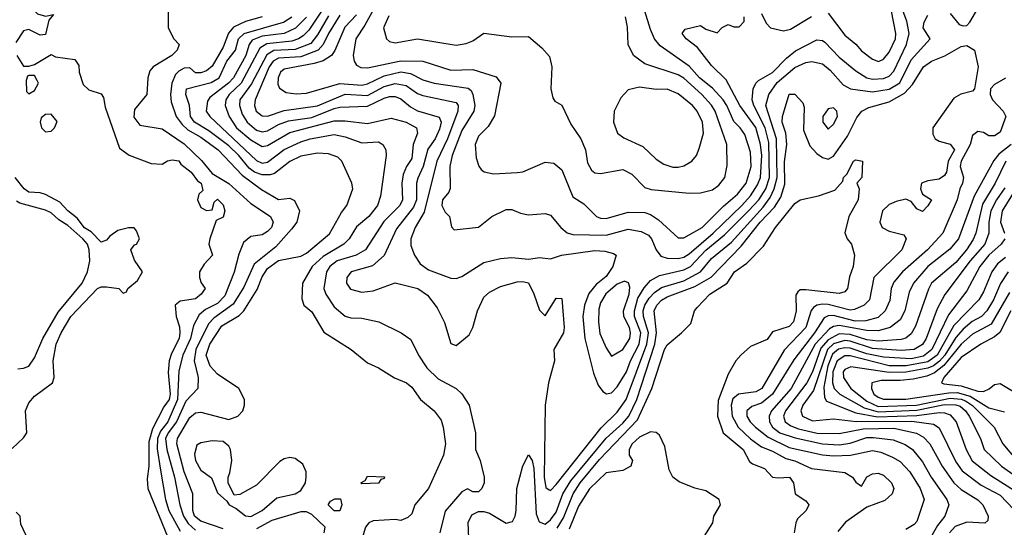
# Model space of a CAD drawing. Header units: inches. Extents: x 1793389 to 1900389, y 320802 to 470796.
# Tile 328 of 656: x 1842197 to 1845745, y 406830 to 408659. Entities that reach past the tile are written whole.
import ezdxf

# ---------------------------------------------------------------- set-up
doc = ezdxf.new("R2010")
doc.units = ezdxf.units.IN
doc.header["$MEASUREMENT"] = 0
doc.layers.add('B8440', color=7, linetype='Continuous')

msp = doc.modelspace()

# ---------------------------------------------------------------- linework, layer by layer
at = {"layer": 'B8440', "color": 2}
for points, elevation in [([(1843511.1, 408770), (1843440.7, 408639.3), (1843408.4, 408590), (1843399.1, 408530), (1843402, 408510), (1843410, 408496), (1843426.7, 408486.7), (1843450, 408486.4), (1843570, 408511.5), (1843650, 408510.3), (1843750, 408477), (1843830, 408480.4), (1843913.7, 408453.7), (1843931, 408430), (1843907.7, 408312.3), (1843885.5, 408274.5), (1843850, 408239.3), (1843838, 408210), (1843842, 408162), (1843850.9, 408130.9), (1843859.8, 408119.8), (1843870.9, 408110.9), (1843904, 408104), (1843990, 408108.4), (1844010, 408110.6), (1844090, 408146), (1844122, 408142), (1844150, 408118), (1844190, 408021), (1844230, 407996), (1844276, 407950), (1844290, 407943.8), (1844310, 407942.4), (1844390, 407965.3), (1844450, 407964.4), (1844470, 407957.1), (1844498.5, 407938.5), (1844570, 407873.4), (1844590, 407873.4), (1844656.2, 407910), (1844733.1, 407986.9), (1844784.2, 408030), (1844814.8, 408070), (1844833.1, 408130), (1844830, 408182), (1844810, 408245.2), (1844793.6, 408270), (1844770, 408292), (1844745.7, 408350), (1844732.4, 408370), (1844693, 408413), (1844646.9, 408450), (1844610, 408491.5), (1844504.9, 408564.9), (1844485.1, 408590), (1844470, 408624), (1844449.6, 408690)], 254), ([(1843350, 408675.1), (1843309.2, 408610), (1843290.2, 408569.8), (1843271.8, 408550), (1843210, 408526), (1843130, 408521.1), (1843110, 408509.7), (1843096.2, 408490), (1843045.7, 408370), (1843042.6, 408350), (1843048.5, 408330), (1843070, 408312.7), (1843090, 408312.2), (1843150, 408331.5), (1843270, 408348.4), (1843369.1, 408390.9), (1843450, 408386.5), (1843510, 408418.8), (1843550, 408429.1), (1843590, 408421.7), (1843630, 408393.1), (1843650, 408386), (1843770, 408360.5), (1843777, 408350), (1843775.2, 408330), (1843738.4, 408230), (1843700.2, 408150), (1843654.4, 407965.6), (1843622, 407910), (1843606, 407870), (1843605.8, 407845.8), (1843619.1, 407810), (1843639.9, 407779.9), (1843670, 407758), (1843750, 407727.3), (1843770, 407726.8), (1843790, 407734), (1843870, 407784), (1843930, 407798.4), (1843970, 407802), (1844030, 407796.5), (1844070, 407801.6), (1844110, 407797.3), (1844149.7, 407810.3), (1844270, 407827.4), (1844305.3, 407825.3), (1844337.1, 407817.1), (1844346, 407810), (1844334.4, 407770), (1844310, 407733.6), (1844274.6, 407705.4), (1844248.1, 407671.9), (1844231.7, 407630), (1844226, 407590), (1844232.9, 407510), (1844265.1, 407385.1), (1844281.6, 407341.6), (1844298.8, 407318.8), (1844311, 407311), (1844330, 407314), (1844350, 407335.5), (1844383.1, 407390), (1844398.4, 407430), (1844429.8, 407490), (1844434.7, 407530), (1844413, 407590), (1844412.2, 407610), (1844424.5, 407655.5), (1844446.7, 407693.3), (1844470, 407718.7), (1844502.2, 407737.8), (1844590, 407758), (1844614.3, 407770), (1844670, 407829.1), (1844736.7, 407883.3), (1844823.8, 407970), (1844860.3, 408010), (1844885.5, 408050), (1844898.7, 408090), (1844896.5, 408216.5), (1844883.7, 408270), (1844842.3, 408350), (1844836.9, 408370), (1844839.5, 408410), (1844849.5, 408430.5), (1844859.5, 408440.5), (1844910, 408468.8), (1844959.8, 408520.2), (1844992.7, 408547.3), (1845070, 408586.4), (1845090, 408583.8), (1845098, 408578), (1845150, 408524.4), (1845210, 408475.3), (1845250.2, 408450.2), (1845270, 408444.7), (1845310, 408447.1), (1845330, 408456), (1845346.5, 408473.5), (1845393.1, 408570), (1845402.8, 408610), (1845393.8, 408653.8), (1845358, 408750)], 246), ([(1842190, 408692), (1842210, 408702), (1842250, 408691.3), (1842261, 408681), (1842290, 408672), (1842318, 408678), (1842302, 408658), (1842290, 408606), (1842270, 408604), (1842230, 408624), (1842210, 408619), (1842182.5, 408577.5)], 218), ([(1842732, 408690), (1842732, 408630), (1842752, 408590), (1842772, 408570), (1842764.7, 408550), (1842744.7, 408530), (1842678, 408490), (1842665.2, 408474.8), (1842658.8, 408450), (1842654.8, 408390), (1842610, 408335.3), (1842608.6, 408308.6), (1842630, 408278.8), (1842710, 408266), (1842790, 408212.2), (1842852.3, 408152.3), (1842890, 408105.3), (1842950, 408068.9), (1843030, 407997), (1843100.7, 407950), (1843110.5, 407930), (1843104, 407910), (1843090, 407896), (1843070, 407883.7), (1843030, 407878), (1843003.6, 407856.4), (1842986.2, 407813.8), (1842970.2, 407749.8), (1842935.8, 407664.2), (1842910, 407636.9), (1842865.8, 407614.2), (1842844, 407596), (1842823.2, 407556.8), (1842812, 407510), (1842784.7, 407450), (1842770, 407394), (1842765.3, 407290), (1842730.2, 407210), (1842703.7, 407176.3), (1842693.4, 407150), (1842692.3, 407112.3), (1842702.7, 407042.7), (1842722, 406930), (1842734.7, 406890), (1842775.3, 406815.3)], 222), ([(1843284.2, 408690), (1843238.4, 408621.6), (1843218.8, 408601.2), (1843201.6, 408590), (1843177.6, 408582.4), (1843087.7, 408572.3), (1843062.7, 408557.3), (1842995, 408430), (1842951.6, 408390), (1842939, 408370), (1842937.4, 408350), (1842951.7, 408310), (1842978.3, 408270), (1843030, 408226.3), (1843070, 408202.6), (1843090, 408205.7), (1843170, 408252.7), (1843330, 408294.9), (1843370, 408294.9), (1843450, 408284.9), (1843535.5, 408304.5), (1843589.5, 408290.5), (1843627.3, 408270), (1843630.4, 408250), (1843614.9, 408210), (1843610, 408159), (1843590.2, 408129.8), (1843579, 408101), (1843574.3, 408070), (1843576.5, 408010), (1843566.7, 407990), (1843508.5, 407931.5), (1843443, 407830), (1843409.1, 407810.9), (1843340.5, 407790), (1843314, 407770), (1843302.6, 407750), (1843293.1, 407690), (1843299.5, 407670), (1843330, 407624.9), (1843370, 407590.6), (1843390, 407584.9), (1843430, 407584), (1843490.6, 407570.6), (1843570.9, 407530.9), (1843606.4, 407506.4), (1843633.4, 407450), (1843663.9, 407403.9), (1843704.4, 407364.4), (1843770.3, 407330.3), (1843790.3, 407310.3), (1843816.3, 407270), (1843839.1, 407170), (1843838.8, 407110), (1843856, 407070), (1843871, 407010), (1843871, 406990), (1843862, 406970), (1843850, 406958), (1843830, 406958), (1843810, 406968), (1843790, 406958), (1843730, 406888), (1843711, 406810)], 238), ([(1845110, 408682.8), (1845170, 408604), (1845210, 408570.8), (1845230, 408547.3), (1845270, 408517.3), (1845291.5, 408508.5), (1845310, 408517.3), (1845330, 408542), (1845352.6, 408590), (1845354.3, 408610), (1845338.5, 408690)], 250), ([(1845550, 408681.6), (1845582, 408642), (1845597.1, 408637.1), (1845610, 408638.9), (1845621.1, 408650), (1845650, 408699.5)], 242), ([(1843070, 408669.7), (1843010, 408653.3), (1842967.2, 408632.8), (1842949.2, 408610.8), (1842930, 408560.9), (1842890, 408492), (1842870, 408475.1), (1842850, 408467.8), (1842830, 408467.6), (1842810, 408486), (1842790, 408484.2), (1842770, 408474), (1842758.5, 408461.5), (1842744.7, 408430), (1842740.2, 408390), (1842742.8, 408362.8), (1842761.1, 408310), (1842781.9, 408281.9), (1842802.8, 408262.8), (1842850, 408235.5), (1842912, 408190), (1842999, 408099), (1843067.8, 408047.8), (1843130, 408010.7), (1843170, 408016), (1843187.5, 408007.5), (1843204.9, 407970), (1843195.8, 407930), (1843176.2, 407903.8), (1843119.3, 407840.7), (1843041.8, 407778.2), (1843004.8, 407695.2), (1842966.4, 407633.6), (1842896.8, 407583.2), (1842877.1, 407562.9), (1842832, 407470), (1842825.8, 407430), (1842839.5, 407370), (1842839.1, 407330), (1842795.3, 407284.7), (1842761.8, 407210), (1842731.2, 407170), (1842721.8, 407150), (1842726.5, 407110), (1842755, 407010), (1842773.6, 406910), (1842787.2, 406870), (1842803.6, 406843.6), (1842830, 406819)], 226), ([(1842930, 406823.7), (1842850, 406851.3), (1842827.1, 406870), (1842820.2, 406890), (1842820.3, 406950), (1842789.2, 407030), (1842763.6, 407130), (1842765.2, 407150), (1842810, 407225.1), (1842830, 407241.6), (1842850, 407245.1), (1842950, 407217.6), (1842982.8, 407230), (1843001, 407250), (1843006.8, 407270), (1843006.8, 407290), (1842986.8, 407330), (1842910, 407381.6), (1842883.7, 407410), (1842869, 407450), (1842881.7, 407490), (1842924.7, 407555.3), (1842987.5, 407592.5), (1843004.2, 407610), (1843053, 407687), (1843070, 407732), (1843090, 407763), (1843130, 407791.1), (1843210, 407806.9), (1843230, 407817.4), (1843312.7, 407887.3), (1843356, 407964), (1843375.5, 407990), (1843397.3, 408050), (1843393.4, 408070), (1843357.3, 408150), (1843343.4, 408163.4), (1843310, 408176.4), (1843270, 408178.4), (1843210, 408167), (1843170, 408148.7), (1843114.5, 408105.5), (1843099.6, 408100.4), (1843070, 408100.2), (1843043.1, 408110), (1843024.2, 408124.2), (1842986.9, 408170), (1842950, 408205.2), (1842878.4, 408258.4), (1842826.3, 408290), (1842812.7, 408310), (1842808.9, 408350), (1842795.5, 408390), (1842798, 408410), (1842887, 408433), (1842916, 408450), (1842943.6, 408510), (1842974.9, 408550), (1842985.5, 408590), (1843005.3, 408610), (1843147.7, 408650), (1843177.6, 408670)], 230), ([(1843230, 408668.3), (1843190.8, 408629.2), (1843150.1, 408609.9), (1843070, 408599.9), (1843034.1, 408585.9), (1843023.9, 408570), (1843012.1, 408530), (1842966.9, 408450), (1842948.9, 408430), (1842881.5, 408378.5), (1842873.8, 408366.2), (1842868.5, 408330), (1842882, 408310), (1843050, 408151.8), (1843070, 408142.7), (1843090, 408146.3), (1843150, 408191.6), (1843210, 408219), (1843244, 408230), (1843330, 408245.7), (1843370, 408236.9), (1843430, 408215.3), (1843490, 408219.1), (1843506, 408210), (1843516.3, 408190), (1843518, 408170), (1843497.3, 408022.7), (1843486, 407990), (1843454.9, 407950), (1843410, 407912.3), (1843384.4, 407870), (1843364.4, 407850), (1843290, 407806), (1843250.3, 407770), (1843215.5, 407710), (1843213.4, 407653.4), (1843221, 407630), (1843250, 407606), (1843292.8, 407532.8), (1843391, 407470), (1843450, 407422.8), (1843490, 407404), (1843547.9, 407367.9), (1843591, 407350), (1843610, 407334.8), (1843641, 407290), (1843690.8, 407250), (1843715.2, 407215.2), (1843722.8, 407190), (1843730.7, 407130), (1843724, 407090), (1843670.4, 406970), (1843621, 406910), (1843610, 406878), (1843595.3, 406864.7), (1843570, 406854), (1843550, 406857.2), (1843470, 406853.2), (1843454.4, 406845.6), (1843442.8, 406830), (1843431.3, 406790)], 234), ([(1843310, 408673.5), (1843270, 408604.7), (1843245.9, 408574.1), (1843190, 408552.2), (1843112.1, 408547.9), (1843086.9, 408533.1), (1843031.9, 408428.1), (1842990.3, 408370), (1842989.1, 408350), (1842998.7, 408318.7), (1843016.9, 408290), (1843050, 408260.8), (1843070, 408254.9), (1843090, 408258.5), (1843130, 408281.3), (1843165.3, 408294.7), (1843250, 408306.7), (1843330, 408339.7), (1843350, 408343.6), (1843450, 408347.7), (1843510, 408376.9), (1843530, 408382), (1843550, 408382.3), (1843570, 408374.6), (1843604.8, 408344.8), (1843630, 408330.3), (1843708.3, 408308.3), (1843715.3, 408290), (1843710, 408265.2), (1843694, 408230), (1843667.4, 408192.6), (1843650.2, 408129.8), (1843631.3, 408088.7), (1843626.3, 408070), (1843626.2, 408010), (1843616.3, 407983.7), (1843554.4, 407905.6), (1843510.2, 407809.8), (1843467.7, 407772.3), (1843390.8, 407750), (1843375.5, 407730), (1843374, 407710), (1843388.5, 407688.5), (1843430, 407677.1), (1843470, 407681.6), (1843550, 407710.6), (1843631.3, 407690), (1843665.8, 407665.8), (1843701.1, 407621.1), (1843728.1, 407568.1), (1843750, 407492), (1843770, 407484.7), (1843816.2, 407523.8), (1843829.2, 407550), (1843846, 407610), (1843870, 407658.8), (1843890, 407677.3), (1843930, 407697.3), (1843990, 407714.8), (1844010, 407716), (1844030, 407711), (1844050, 407671.3), (1844070, 407612), (1844090, 407592), (1844130, 407656), (1844150, 407654), (1844159.1, 407550), (1844156.3, 407530), (1844122, 407470), (1844124.7, 407430), (1844102, 407350), (1844090.4, 407269.6), (1844086.5, 407010), (1844092.8, 406972.8), (1844104.4, 406964.4), (1844110, 406962), (1844130, 406984.4), (1844292.2, 407187.8), (1844350, 407244.9), (1844382.7, 407290), (1844457.4, 407490), (1844462.3, 407530), (1844445, 407590), (1844444, 407610), (1844449.9, 407630.1), (1844465, 407655), (1844484.2, 407675.8), (1844510, 407693.6), (1844590, 407718.4), (1844649.9, 407750.1), (1844690, 407798.3), (1844762.3, 407857.7), (1844876.3, 407983.7), (1844901.1, 408018.9), (1844915.8, 408050), (1844926, 408090), (1844923.7, 408230), (1844886.2, 408350), (1844896.4, 408390), (1844926.9, 408433.1), (1844990, 408487.6), (1845030, 408504.9), (1845051.9, 408508.1), (1845090, 408500.4), (1845117.4, 408477.4), (1845164.9, 408424.9), (1845190.3, 408410.3), (1845270, 408399), (1845330, 408409.1), (1845368.2, 408431.8), (1845410, 408514.4), (1845478, 408590), (1845453.2, 408630), (1845456, 408650), (1845470, 408676)], 242), ([(1843410, 408676.9), (1843368, 408632), (1843332.2, 408547.8), (1843320.4, 408530), (1843290, 408511.1), (1843258.2, 408501.8), (1843150, 408481.6), (1843137.1, 408470), (1843128.8, 408450), (1843127, 408427), (1843132.7, 408412.7), (1843157.1, 408397.1), (1843192.5, 408392.5), (1843230, 408394), (1843350, 408429.1), (1843430, 408423.9), (1843450, 408428), (1843510, 408457.5), (1843570, 408471.1), (1843605.4, 408465.4), (1843650, 408442.6), (1843690, 408430.3), (1843812.9, 408412.9), (1843824.2, 408404.2), (1843830.3, 408390.3), (1843837.4, 408350), (1843833.4, 408330), (1843790, 408259.5), (1843754.9, 408170), (1843747.4, 408130), (1843748.6, 408051.4), (1843742.8, 408037.2), (1843720.5, 408010), (1843718, 407990), (1843730, 407966), (1843746, 407950), (1843752.7, 407912.7), (1843762, 407902), (1843850, 407911.3), (1843898, 407950), (1843950, 407974.8), (1843970, 407974.8), (1844001.4, 407961.4), (1844030, 407956), (1844090, 407961), (1844110, 407954.8), (1844147.3, 407910), (1844170, 407890.7), (1844190, 407885.5), (1844310, 407882.3), (1844390, 407903.7), (1844436.3, 407896.3), (1844462.3, 407882.3), (1844473.4, 407870), (1844490.5, 407830), (1844507.3, 407807.3), (1844530, 407799.5), (1844570, 407799), (1844590, 407803.2), (1844610, 407815.6), (1844695.6, 407890), (1844799.8, 407990), (1844830, 408024.9), (1844856, 408064), (1844866, 408090), (1844871.2, 408170), (1844867, 408210), (1844849.4, 408270.6), (1844792.3, 408350), (1844742.3, 408442.3), (1844690, 408494), (1844639.1, 408559.1), (1844599, 408590), (1844584, 408610), (1844594.6, 408625.4), (1844650, 408638), (1844670, 408624.7), (1844710, 408612), (1844728.7, 408631.3), (1844750, 408642), (1844770, 408634), (1844790, 408634), (1844807.3, 408652.7), (1844808, 408670)], 250), ([(1843527.1, 408672.9), (1843508.2, 408630), (1843518.8, 408590), (1843530, 408580.7), (1843550, 408576.3), (1843630, 408590.7), (1843770, 408568), (1843806.3, 408573.7), (1843830, 408582.8), (1843870, 408610.8), (1843970, 408597.3), (1844030, 408598.8), (1844078.5, 408558.5), (1844106.4, 408526.4), (1844114, 408490), (1844111, 408410), (1844118, 408378), (1844125.4, 408365.4), (1844150, 408351.3), (1844182.9, 408282.9), (1844219.1, 408230), (1844235.5, 408190), (1844243.4, 408143.4), (1844257.1, 408117.1), (1844270, 408107.7), (1844290, 408104.9), (1844370, 408118.8), (1844402.5, 408102.5), (1844450, 408054.8), (1844472.5, 408047.5), (1844610, 408034), (1844650, 408034.8), (1844693.4, 408046.6), (1844716.6, 408063.4), (1844738, 408090), (1844746.3, 408133.7), (1844745.6, 408210), (1844702.6, 408330), (1844690, 408351.5), (1844655.4, 408390), (1844590, 408448.3), (1844570, 408460.4), (1844450, 408500.7), (1844409.4, 408530), (1844389.6, 408570), (1844387.2, 408632.8), (1844380.5, 408670)], 258), ([(1844870, 408682), (1844886.4, 408646.4), (1844902, 408630), (1844950, 408619.1), (1844974.9, 408625.1), (1845050, 408670.6)], 250), ([(1843815.6, 406790), (1843813.2, 406846.8), (1843825.6, 406874.4), (1843850, 406886), (1843870, 406886), (1843890, 406881), (1843950, 406844.9), (1843973, 406850), (1843982.6, 406870), (1843985.7, 406890), (1843988.3, 406970), (1844010, 407051.3), (1844030, 407091.3), (1844044, 407070), (1844050, 407042), (1844058, 406878), (1844069.2, 406849.2), (1844090, 406840.3), (1844110, 406856.5), (1844130, 406884.4), (1844154.6, 406950), (1844183, 406997), (1844310, 407150.3), (1844370, 407204.4), (1844391.8, 407230), (1844420.3, 407290), (1844485.6, 407490), (1844491.9, 407530), (1844483.8, 407610), (1844492.4, 407630), (1844510, 407648.9), (1844530, 407660.2), (1844630, 407698.2), (1844688.4, 407731.6), (1844796.8, 407843.2), (1844865.3, 407930), (1844917, 407983), (1844940, 408020), (1844954, 408066), (1844952.8, 408147.2), (1844961.1, 408210), (1844958, 408250), (1844945.1, 408290), (1844946, 408310), (1844970, 408391), (1844990.5, 408390.5), (1845019.1, 408359.1), (1845023.5, 408343.5), (1845020.9, 408260.9), (1845044.9, 408204.9), (1845070, 408177), (1845090, 408163.1), (1845110, 408157.1), (1845130, 408167.7), (1845180.1, 408239.9), (1845213.7, 408306.3), (1845232.3, 408330), (1845257, 408343), (1845330, 408363.1), (1845385.2, 408394.8), (1845414, 408426), (1845454, 408490), (1845482.7, 408510), (1845531.2, 408528.8), (1845590, 408562.8), (1845610, 408566), (1845638, 408550), (1845651, 408490), (1845638, 408410), (1845630, 408401.3), (1845589.1, 408390.9), (1845563.4, 408376.6), (1845487.2, 408270), (1845487.2, 408247.2), (1845496.3, 408230), (1845510, 408221.3), (1845550.2, 408210.2), (1845565.5, 408190), (1845543.1, 408150), (1845537, 408110), (1845530, 408098), (1845510, 408084.7), (1845470, 408078.9), (1845447.3, 408070), (1845442.8, 408050), (1845450.7, 408030.7), (1845482.8, 408010), (1845470, 407988), (1845450, 407968), (1845430, 407978), (1845410, 408004), (1845390, 408012.7), (1845355.5, 408004.5), (1845330, 407992.7), (1845306.8, 407970), (1845296, 407930), (1845304.7, 407910), (1845330, 407897.3), (1845383.6, 407883.6), (1845391.3, 407870), (1845376.3, 407830), (1845275.5, 407730), (1845259.3, 407650), (1845240.7, 407630), (1845205.8, 407614.2), (1845190, 407612.6), (1845110, 407632.8), (1845090, 407634), (1845069.2, 407630.8), (1845057.5, 407622.5), (1845049.1, 407610.9), (1845030.2, 407550), (1844952.2, 407467.8), (1844871.8, 407330), (1844850, 407317.7), (1844787.7, 407310), (1844766.9, 407293.1), (1844760.8, 407270), (1844764.4, 407230), (1844786, 407190), (1844830, 407148.9), (1844870, 407119.6), (1844910, 407104.6), (1844957.6, 407077.6), (1844990, 407068.9), (1845050, 407041.6), (1845170, 407027.7), (1845198, 407010), (1845210, 406992), (1845230, 406978), (1845250, 407011.3), (1845270, 407022), (1845290, 407024.7), (1845310, 407017.3), (1845338.8, 406990), (1845346.8, 406970), (1845341, 406950), (1845314.4, 406925.6), (1845250, 406902.7), (1845172.4, 406847.6), (1845145.5, 406814.5)], 238), ([(1842186, 408530), (1842210, 408492), (1842230, 408491.3), (1842250, 408498), (1842310, 408534), (1842325.4, 408525.4), (1842395.3, 408515.3), (1842410, 408494), (1842411.3, 408470), (1842426, 408426), (1842446.4, 408406.4), (1842490, 408392), (1842498.8, 408378.8), (1842504.5, 408344.5), (1842556, 408196), (1842590.9, 408170.9), (1842670, 408141), (1842710, 408138), (1842729.3, 408150.7), (1842745.6, 408154.4), (1842770, 408150.7), (1842778, 408138), (1842814.8, 408110), (1842838, 408078), (1842850.8, 408070), (1842856.9, 408043.1), (1842842, 408030), (1842838, 408010), (1842850, 407982), (1842870, 407972), (1842890, 407974), (1842898, 408002), (1842910, 408012), (1842930, 407992), (1842936, 407970), (1842930, 407948), (1842904.7, 407935.3), (1842882, 407870), (1842878, 407850), (1842891, 407810), (1842862, 407778), (1842844.7, 407750), (1842844.7, 407730), (1842850.7, 407710.7), (1842864.7, 407690), (1842851, 407670), (1842830, 407652.7), (1842774.9, 407645.1), (1842757.3, 407630), (1842760.3, 407590), (1842772.4, 407552.4), (1842773.8, 407530), (1842771.4, 407510), (1842743.5, 407456.5), (1842734.9, 407430), (1842732, 407388), (1842738.6, 407310), (1842735.8, 407290), (1842716.7, 407263.3), (1842675.6, 407184.4), (1842661.8, 407138.2), (1842661.5, 407050), (1842655.8, 407004.2), (1842658.9, 406970), (1842740.3, 406770)], 218), ([(1845750, 408449), (1845710, 408425.6), (1845695.8, 408410), (1845694.3, 408390), (1845702.7, 408370), (1845741.3, 408330), (1845750.4, 408310), (1845730, 408254), (1845710, 408240.9), (1845690, 408240.9), (1845670, 408253.2), (1845650, 408256), (1845630, 408242), (1845621.7, 408210), (1845590.2, 408150), (1845585.8, 408130), (1845597.7, 408090), (1845594.9, 408070), (1845584.4, 408050), (1845574.9, 408010), (1845523.1, 407890), (1845468.4, 407830), (1845378.4, 407750), (1845347.2, 407712.8), (1845338, 407690), (1845332.7, 407647.3), (1845315.8, 407610), (1845290, 407585.4), (1845246.5, 407573.5), (1845207.3, 407572.7), (1845130, 407592.5), (1845110, 407591.9), (1845095.5, 407584.5), (1845060.7, 407530), (1844986.4, 407433.6), (1844910.2, 407310), (1844870, 407277.3), (1844835.4, 407264.6), (1844817.1, 407250), (1844817.6, 407230), (1844828.8, 407210), (1844848.7, 407190), (1844894.2, 407154.2), (1844970, 407117.6), (1845090, 407090.2), (1845130, 407086.7), (1845190.9, 407089.1), (1845270, 407106.3), (1845299.9, 407099.9), (1845342.5, 407082.5), (1845370, 407066.4), (1845404.9, 407030), (1845442.4, 406970), (1845456.4, 406930), (1845430.5, 406850), (1845420.4, 406839.6), (1845390, 406822)], 242), ([(1845770.3, 408210), (1845725.7, 408174.3), (1845707.7, 408152.3), (1845636.8, 408023.2), (1845580.3, 407870), (1845548.3, 407831.7), (1845470, 407769.7), (1845418, 407710), (1845402.5, 407677.5), (1845387.2, 407610), (1845370, 407577), (1845334, 407550), (1845290, 407538.2), (1845250, 407539), (1845150, 407556.8), (1845130, 407553.6), (1845115.1, 407544.9), (1845063.8, 407490), (1844976.5, 407330), (1844906, 407250), (1844897.4, 407230), (1844898.9, 407210), (1844910.3, 407190), (1844936.4, 407170), (1844991.6, 407151.6), (1845090, 407130.2), (1845150, 407126.4), (1845190, 407133.4), (1845250, 407153), (1845273.7, 407153.7), (1845344.5, 407144.5), (1845388.1, 407128.1), (1845414.4, 407110), (1845450, 407065.5), (1845482, 407010), (1845538, 406930), (1845544.9, 406910), (1845530.5, 406870), (1845504.2, 406835.8), (1845470, 406775.1)], 246), ([(1844133.6, 406826.4), (1844156.4, 406863.6), (1844190.8, 406950), (1844216.1, 406990), (1844286.1, 407073.9), (1844423.3, 407216.7), (1844474.3, 407330), (1844520.5, 407470), (1844530, 407487.3), (1844582, 407530), (1844615.5, 407564.5), (1844628.7, 407610), (1844638, 407622), (1844683.7, 407670), (1844746.6, 407710), (1844773.2, 407750), (1844817.7, 407782.3), (1844877.6, 407842.4), (1844920.9, 407910), (1844990, 407996.4), (1845010, 408010.4), (1845076.1, 408023.9), (1845134.8, 408045.2), (1845163.1, 408076.9), (1845165.2, 408090), (1845178, 408102), (1845202, 408150), (1845210, 408154.8), (1845234, 408150), (1845231.3, 408090), (1845214, 408070), (1845222, 408050), (1845218.8, 408010), (1845184.9, 407950), (1845170.7, 407890.7), (1845178.8, 407870), (1845194, 407850), (1845204.9, 407810), (1845200.4, 407770), (1845187.5, 407732.5), (1845180.5, 407690), (1845170, 407678), (1845150, 407672), (1845030, 407685.4), (1845010, 407685.6), (1845001.1, 407678.9), (1844993.4, 407666.6), (1844995.2, 407610), (1844984.9, 407570), (1844970, 407553.6), (1844910, 407534.5), (1844890, 407507), (1844830, 407480.9), (1844796, 407450), (1844778, 407430), (1844750, 407382), (1844713.9, 407286.1), (1844711.8, 407230), (1844732.4, 407170), (1844804.4, 407110), (1844827.3, 407067.3), (1844838, 407058), (1844881.4, 407041.4), (1844910, 407010.6), (1844930, 407007.3), (1844970.6, 407010), (1844985.5, 406990), (1844991, 406950), (1845030, 406924.7), (1845041, 406910), (1845030.7, 406890), (1845000.4, 406859.6), (1844994.4, 406845.6), (1844988, 406810)], 234), ([(1845750.7, 408149.3), (1845712.4, 408070), (1845666.1, 407993.9), (1845642, 407890), (1845632.6, 407867.4), (1845608.9, 407830), (1845570, 407784), (1845483.1, 407710), (1845471.5, 407688.5), (1845425.2, 407554.8), (1845410, 407527), (1845390, 407511.5), (1845374, 407506), (1845290, 407501), (1845250, 407505.6), (1845190, 407524.4), (1845150, 407526.4), (1845110, 407505.4), (1845084.2, 407475.8), (1845054.2, 407390), (1845033, 407350), (1844956.1, 407250), (1844949, 407230), (1844955.8, 407210), (1844975.6, 407195.6), (1845004, 407184), (1845070.8, 407169.2), (1845150, 407168), (1845236, 407184), (1845347.4, 407187.4), (1845429.2, 407169.2), (1845454, 407154), (1845476.4, 407130), (1845521.1, 407050), (1845563.7, 406990), (1845590, 406965.7), (1845650, 406928), (1845668, 406910), (1845687.3, 406870), (1845686.4, 406853.6), (1845675.2, 406844.8), (1845610, 406848.3), (1845567.8, 406832.2), (1845547.4, 406810)], 250), ([(1842170, 407114), (1842210, 407152), (1842222, 407170), (1842217.2, 407250), (1842230, 407278), (1842250, 407302), (1842315.1, 407350), (1842321.3, 407370), (1842317.4, 407430), (1842328.5, 407490), (1842345.7, 407530), (1842380.5, 407590), (1842477.2, 407690), (1842490, 407696.4), (1842510, 407696.3), (1842554, 407690), (1842570, 407674), (1842582, 407678), (1842586, 407690), (1842621.3, 407718.7), (1842639, 407750), (1842610, 407792.7), (1842597, 407830), (1842610, 407847.3), (1842618, 407850), (1842628.7, 407870), (1842618, 407898), (1842609, 407909), (1842589.3, 407909.3), (1842550, 407899.3), (1842521.2, 407878.8), (1842510, 407865.2), (1842490, 407857.2), (1842454.1, 407894.1), (1842430, 407908.6), (1842404.4, 407944.4), (1842369.6, 407970), (1842341.3, 408001.3), (1842290, 408029.7), (1842270, 408035.6), (1842230, 408037.6), (1842212.3, 408050), (1842180.5, 408090)], 218), ([(1845747.2, 408052.8), (1845716.9, 408010), (1845696.2, 407970), (1845689.2, 407930), (1845689.1, 407890), (1845675.2, 407850), (1845622.4, 407790), (1845531.3, 407668.7), (1845502.7, 407617.3), (1845463.2, 407510), (1845450, 407488.3), (1845420.7, 407470), (1845373.6, 407466.4), (1845270, 407473.7), (1845190, 407500.2), (1845170, 407502.4), (1845130, 407491.2), (1845107.5, 407470), (1845057.6, 407322.4), (1845019.5, 407270), (1845012.4, 407250), (1845018, 407230), (1845053.4, 407213.4), (1845130, 407221.1), (1845211.5, 407211.5), (1845411.6, 407211.6), (1845490, 407201.1), (1845510, 407187.7), (1845570, 407065.5), (1845593, 407033), (1845662, 406982), (1845730, 406944.9), (1845802, 406870)], 254), ([(1845774.5, 408030), (1845738, 407970), (1845731.6, 407930), (1845745.3, 407890)], 258), ([(1842190, 407401), (1842210, 407402.8), (1842230, 407411), (1842250, 407441), (1842279.6, 407510), (1842335.3, 407604.7), (1842422.4, 407710), (1842441.6, 407750), (1842449.7, 407790), (1842447.3, 407830), (1842440.9, 407850), (1842424.8, 407870), (1842370, 407918), (1842338, 407938), (1842310, 407963), (1842290, 407972.8), (1842197.6, 407997.6), (1842185.2, 408005.2)], 222), ([(1845746.7, 407870), (1845734.4, 407850), (1845688.9, 407810), (1845656.9, 407770), (1845610, 407682), (1845544.3, 407595.7), (1845483.9, 407470), (1845453.6, 407446.4), (1845410, 407436.3), (1845310, 407442.7), (1845250, 407454.5), (1845190, 407475.5), (1845170, 407477), (1845148.2, 407471.8), (1845125.9, 407454.1), (1845108.8, 407411.2), (1845094.7, 407334.7), (1845096.9, 407296.9), (1845104.7, 407284.7), (1845210, 407242.7), (1845288, 407228), (1845430, 407233), (1845510, 407243.8), (1845530, 407242.7), (1845550, 407235.3), (1845572, 407210), (1845607.4, 407110), (1845629.3, 407069.3), (1845696.4, 407016.4), (1845850, 406918.9)], 258), ([(1845750, 407801.7), (1845720.6, 407779.4), (1845700.2, 407750), (1845670, 407678), (1845653.4, 407650), (1845563.1, 407556.9), (1845503, 407450), (1845470, 407425.9), (1845391.2, 407411.2), (1845330, 407411.9), (1845190, 407447.3), (1845170, 407448), (1845142.9, 407430), (1845126.7, 407390), (1845125.5, 407350), (1845131.7, 407330), (1845152.2, 407310), (1845240.7, 407260.7), (1845290, 407246), (1845430, 407251.9), (1845530, 407272.7), (1845570, 407271.3), (1845585.8, 407265.8), (1845605.2, 407250), (1845619, 407230), (1845659.5, 407150), (1845672.4, 407110), (1845734.9, 407050), (1845820.4, 406990)], 262), ([(1845758.7, 407750), (1845731.9, 407708.1), (1845705.8, 407650), (1845681.7, 407610), (1845663.1, 407590), (1845628.8, 407571.2), (1845596.7, 407543.3), (1845570, 407513.5), (1845530.8, 407450), (1845511.9, 407428.1), (1845490, 407411.1), (1845470, 407402.8), (1845390, 407388.6), (1845330, 407387.3), (1845192.2, 407407.8), (1845170, 407398.4), (1845164.6, 407390), (1845165.7, 407370), (1845192, 407330), (1845250, 407284), (1845290, 407265.6), (1845429.2, 407270), (1845550, 407295), (1845590, 407291.7), (1845605, 407285), (1845630, 407269.2), (1845708.5, 407190), (1845740.4, 407130), (1845790.3, 407070)], 266), ([(1845764.2, 407675.8), (1845697.6, 407562.4), (1845630, 407525.4), (1845590, 407489.8), (1845526.9, 407413.1), (1845493.2, 407386.8), (1845465.4, 407374.6), (1845416.7, 407363.3), (1845370, 407358.2), (1845301.6, 407358.4), (1845267.3, 407350), (1845266, 407330), (1845274.9, 407310), (1845290, 407298.7), (1845310, 407291.8), (1845390, 407291.4), (1845545.3, 407314.7), (1845575.2, 407315.2), (1845621.8, 407301.8), (1845690, 407260.2), (1845745.5, 407245.5)], 270), ([(1845769.1, 407610), (1845728.5, 407531.5), (1845710, 407515.8), (1845660.5, 407490), (1845590, 407441.7), (1845527, 407370), (1845518.8, 407350), (1845526.7, 407346.7), (1845590, 407339.7), (1845650, 407320.2), (1845670, 407318.7), (1845691.1, 407328.9), (1845710, 407344.9), (1845730, 407347.7), (1845790, 407312.4)], 274), ([(1844663, 406797), (1844694.8, 406845.2), (1844698, 406870), (1844722, 406910), (1844718, 406930), (1844670, 406961), (1844630, 406971), (1844573, 406993), (1844550.5, 407010.5), (1844536.8, 407036.8), (1844521.3, 407121.3), (1844502, 407162), (1844490.8, 407170.8), (1844470, 407174), (1844430, 407154.9), (1844404.5, 407130), (1844393.2, 407110), (1844393.2, 407090), (1844405.2, 407070), (1844399.3, 407050), (1844370, 407034.9), (1844310, 407026), (1844250, 406968), (1844210, 406905.5), (1844176.9, 406823.1)], 230), ([(1842262, 406710), (1842200.4, 406840.4), (1842198, 406870), (1842184, 406884)], 218), ([(1843294, 406810), (1843298, 406830), (1843250, 406876.3), (1843230, 406885.3), (1843210, 406884.9), (1843105.4, 406854.6), (1843050, 406824.1)], 230)]:
    msp.add_lwpolyline(points, dxfattribs=dict(at, elevation=elevation))
for points, elevation in [([(1842250, 408458), (1842230, 408458), (1842224.7, 408455.3), (1842219.6, 408440.4), (1842221, 408401), (1842230, 408392), (1842250, 408404.7), (1842264, 408430), (1842260.2, 408440.2)], 218), ([(1844430, 408416.2), (1844390, 408406), (1844362.8, 408377.2), (1844339.1, 408330), (1844337.3, 408290), (1844350.7, 408250.7), (1844373.7, 408233.7), (1844442.8, 408202.8), (1844490, 408156.3), (1844518.3, 408138.3), (1844550, 408128.2), (1844570, 408128.2), (1844590, 408133), (1844619.3, 408150), (1844636, 408170), (1844645.4, 408194.6), (1844660.7, 408250), (1844656.9, 408290), (1844638.7, 408330), (1844622, 408350), (1844570, 408391.8), (1844530, 408409.5), (1844490, 408407.3)], 262), ([(1845130, 408341.2), (1845110, 408338), (1845090.8, 408310), (1845091, 408290), (1845110, 408264.7), (1845130, 408282.8), (1845143.7, 408310), (1845141.2, 408330)], 242), ([(1842310, 408319.3), (1842290, 408317.2), (1842274.4, 408305.6), (1842270.7, 408290), (1842274.8, 408270), (1842290, 408254.8), (1842310, 408257.3), (1842322.7, 408270), (1842332.1, 408292.1)], 218), ([(1844376.3, 407716.3), (1844350, 407705.6), (1844309.3, 407670.7), (1844290, 407639.3), (1844283.7, 407616.3), (1844282.3, 407570), (1844287.8, 407527.8), (1844310, 407476), (1844330, 407446), (1844370, 407471), (1844395.4, 407510), (1844397.7, 407530), (1844394, 407550), (1844373.7, 407590), (1844372.3, 407610), (1844392.8, 407670), (1844395.1, 407695.1), (1844391.2, 407711.2)], 250), ([(1842890, 407141.2), (1842850, 407134), (1842834.8, 407125.2), (1842826.6, 407093.4), (1842830.7, 407070), (1842850, 407036), (1842887.5, 407007.5), (1842910, 406954), (1842943.6, 406923.6), (1842952, 406910), (1842977.3, 406897.3), (1843010, 406871), (1843030, 406868), (1843070, 406890.7), (1843123.7, 406936.3), (1843190, 406950.7), (1843210, 406962.8), (1843226.6, 406990), (1843229.6, 407010), (1843229.4, 407030), (1843217.2, 407057.2), (1843190, 407078), (1843170, 407080.7), (1843150, 407076.2), (1843133.7, 407066.3), (1843050, 406982), (1842990, 406948), (1842970, 406946), (1842948, 406990), (1842948, 407010), (1842954.6, 407025.4), (1842961.2, 407070), (1842956, 407110), (1842950, 407122), (1842930, 407139)], 234), ([(1843430, 406986), (1843426, 406990), (1843442, 406998), (1843450, 407014), (1843511.3, 407011.3), (1843510, 407006), (1843498, 407002), (1843490, 406988.7)], 230), ([(1843330, 406888.7), (1843309, 406910), (1843316.4, 406923.6), (1843332, 406932), (1843352.7, 406932.7), (1843358, 406910), (1843350, 406888.7)], 230)]:
    msp.add_lwpolyline(points, close=True, dxfattribs=dict(at, elevation=elevation))

doc.saveas('drawing.dxf')
